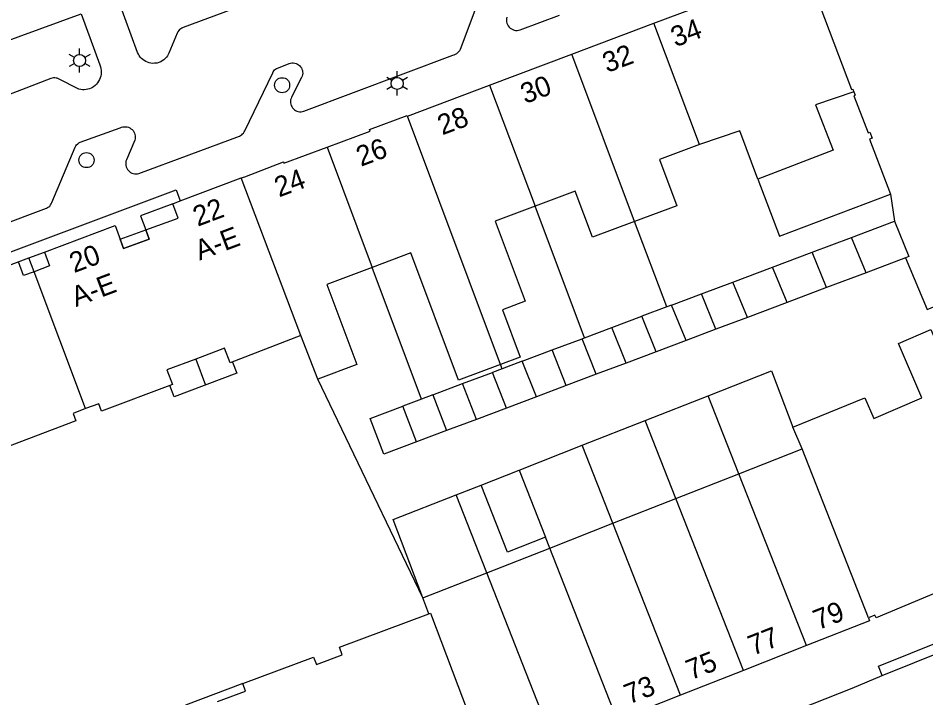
# Model space of a CAD drawing. Extents: x 122462 to 123306, y 485548 to 486417.
# Drawn here: x 122566.2 to 122633.7, y 485673.5 to 485724 of the extents above; entities that cross this region are included whole.
import ezdxf

# ---------------------------------------------------------------- set-up
doc = ezdxf.new("R2010")
doc.units = 0
for name, color, linetype in [('Level 1', 7, 'Continuous'), ('Level 10', 7, 'Continuous'), ('Level 11', 7, 'Continuous'), ('Level 17', 7, 'Continuous'), ('Level 19', 7, 'Continuous'), ('Level 2', 7, 'Continuous'), ('Level 22', 7, 'Continuous'), ('Level 24', 7, 'Continuous'), ('Level 26', 7, 'Continuous'), ('Level 4', 7, 'Continuous'), ('Level 5', 7, 'Continuous'), ('Level 50', 7, 'Continuous'), ('Level 53', 7, 'Continuous'), ('Level 58', 7, 'Continuous')]:
    doc.layers.add(name, color=color, linetype=linetype)

msp = doc.modelspace()

# ---------------------------------------------------------------- linework, layer by layer
at = {"layer": 'Level 1'}
for p, q in [((122607.381, 485721.305), (122613.479, 485723.61)), ((122601.281, 485718.998), (122607.381, 485721.305)), ((122595.171, 485716.688), (122601.281, 485718.998)), ((122578.295, 485710.39), (122582.83, 485712.1)), ((122567.04, 485706.164), (122568.198, 485706.597)), ((122588.511, 485697.155), (122587.242, 485700.406)), ((122624.494, 485691.962), (122623.814, 485693.583)), ((122619.809, 485690.121), (122624.494, 485691.962)), ((122615.125, 485688.28), (122619.809, 485690.121)), ((122610.441, 485686.439), (122615.125, 485688.28)), ((122605.757, 485684.598), (122610.441, 485686.439)), ((122601.073, 485682.757), (122605.757, 485684.598)), ((122596.32, 485680.889), (122601.073, 485682.757)), ((122596.759, 485679.718), (122596.32, 485680.889)), ((122624.83, 485677.346), (122620.146, 485675.505)), ((122620.146, 485675.505), (122615.462, 485673.664)), ((122615.462, 485673.664), (122610.778, 485671.823))]:
    msp.add_line(p, q, dxfattribs=at)
for points in [[(122613.479, 485723.61), (122624.865, 485727.866), (122624.992, 485727.527), (122624.861, 485727.478), (122628.175, 485718.665), (122628.268, 485718.701), (122628.344, 485718.508)], [(122545.965, 485718.624), (122563.597, 485724.974), (122564.658, 485722.028), (122570.939, 485724.289)], [(122628.344, 485718.508), (122625.506, 485717.536), (122626.8, 485714.164), (122621.221, 485712.022), (122619.874, 485715.609), (122616.873, 485714.582)], [(122589.2, 485714.391), (122592.401, 485715.591), (122592.36, 485715.699), (122595.15, 485716.739), (122595.171, 485716.688)], [(122582.83, 485712.1), (122583.08, 485712.189), (122585.959, 485713.299), (122586, 485713.192), (122589.2, 485714.391)], [(122616.873, 485714.582), (122613.904, 485713.467), (122615.198, 485710.022), (122612.056, 485708.858)], [(122612.056, 485708.858), (122608.914, 485707.695), (122607.631, 485711.111), (122604.662, 485709.996)], [(122568.198, 485706.597), (122573.449, 485708.559), (122574.074, 485706.848), (122575.994, 485707.547), (122575.738, 485708.252), (122578.138, 485709.126), (122577.739, 485710.179), (122578.295, 485710.39)], [(122604.662, 485709.996), (122601.695, 485708.882), (122603.925, 485702.943), (122602.227, 485702.305), (122603.546, 485698.794), (122602.095, 485698.249)], [(122551.589, 485700.372), (122556.719, 485702.299), (122557.108, 485701.246), (122559.488, 485702.127), (122559.73, 485701.474), (122561.644, 485702.183), (122561.039, 485703.92), (122567.04, 485706.164)], [(122602.095, 485698.249), (122598.969, 485697.075), (122595.42, 485706.526), (122592.557, 485705.451)], [(122592.557, 485705.451), (122589.191, 485704.187), (122591.422, 485698.248), (122588.511, 485697.155)], [(122623.814, 485693.583), (122629.171, 485695.754), (122629.831, 485694.22), (122633.394, 485695.754), (122631.65, 485699.804), (122634.066, 485700.844), (122635.805, 485696.802), (122639.364, 485698.26), (122638.727, 485699.804), (122644.05, 485702)], [(122587.242, 485700.406), (122582.003, 485698.363), (122581.592, 485699.453), (122579.446, 485698.645)], [(122579.446, 485698.645), (122577.3, 485697.837), (122577.711, 485696.746), (122572.45, 485694.764), (122572.238, 485695.327), (122571.262, 485694.96)], [(122571.262, 485694.96), (122570.331, 485694.609), (122570.543, 485694.046), (122565.253, 485692.054), (122564.842, 485693.145), (122562.701, 485692.339)], [(122649.737, 485687.901), (122649.818, 485687.708), (122629.992, 485679.419), (122629.907, 485679.622), (122629.426, 485679.404)], [(122581.054, 485673.188), (122583.15, 485673.973), (122582.941, 485674.531), (122588.191, 485676.501), (122588.405, 485675.936), (122590.335, 485676.666), (122590.121, 485677.231), (122596.759, 485679.718)], [(122629.426, 485679.404), (122629.514, 485679.187), (122624.83, 485677.346)]]:
    msp.add_lwpolyline(points, dxfattribs=at)
at = {"layer": 'Level 10'}
msp.add_lwpolyline([(122575.738, 485708.252), (122575.994, 485707.547), (122574.074, 485706.848), (122573.817, 485707.554), (122575.738, 485708.252)], dxfattribs=at)
at = {"layer": 'Level 11'}
msp.add_line((122582.941, 485674.531), (122578.671, 485672.931), dxfattribs=at)
for points in [[(122621.221, 485712.022), (122622.816, 485707.775), (122631.059, 485710.889)], [(122577.739, 485710.179), (122575.35, 485709.278), (122575.738, 485708.252)], [(122582.169, 485698.425), (122582.486, 485697.585), (122577.831, 485695.832), (122577.514, 485696.672)]]:
    msp.add_lwpolyline(points, dxfattribs=at)
at = {"layer": 'Level 17'}
msp.add_line((122630.447, 485675.12), (122642.346, 485679.927), dxfattribs=at)
for points in [[(122585.067, 485725.728), (122578.503, 485723.286), (122578.411, 485723.244), (122578.325, 485723.189), (122578.247, 485723.124), (122578.178, 485723.049), (122578.121, 485722.965), (122578.075, 485722.874), (122577.45, 485721.385), (122577.397, 485721.276), (122577.335, 485721.172), (122577.262, 485721.074), (122577.181, 485720.984), (122577.075, 485720.892), (122576.962, 485720.811), (122576.84, 485720.742), (122576.713, 485720.684), (122576.58, 485720.64), (122576.378, 485720.622), (122576.245, 485720.62), (122576.112, 485720.633), (122575.982, 485720.659), (122575.855, 485720.7), (122575.733, 485720.754), (122575.617, 485720.82), (122575.509, 485720.898), (122575.411, 485720.988), (122575.322, 485721.087), (122575.244, 485721.196), (122575.179, 485721.312), (122575.126, 485721.434), (122573.696, 485725.288)], [(122575.228, 485712.433), (122582.692, 485715.205), (122582.778, 485715.251), (122582.857, 485715.307), (122582.93, 485715.371), (122582.995, 485715.443), (122583.051, 485715.523), (122583.097, 485715.608), (122585.171, 485719.919), (122585.206, 485719.995), (122585.251, 485720.065), (122585.307, 485720.128), (122585.371, 485720.182), (122585.442, 485720.226), (122585.519, 485720.259), (122585.6, 485720.28), (122586.381, 485720.602), (122586.481, 485720.633), (122586.585, 485720.65), (122586.69, 485720.652), (122586.795, 485720.639), (122586.896, 485720.612), (122586.993, 485720.57), (122587.082, 485720.515), (122587.163, 485720.448), (122587.234, 485720.37), (122587.292, 485720.282), (122587.338, 485720.188), (122587.37, 485720.088), (122587.387, 485719.984), (122587.39, 485719.879), (122587.377, 485719.774), (122587.35, 485719.673), (122587.309, 485719.576), (122586.565, 485718.099), (122586.524, 485718.004), (122586.496, 485717.903), (122586.483, 485717.8), (122586.484, 485717.696), (122586.501, 485717.594), (122586.531, 485717.494), (122586.575, 485717.4), (122586.633, 485717.313), (122586.702, 485717.235), (122586.781, 485717.168), (122586.869, 485717.113), (122586.964, 485717.07), (122587.063, 485717.041), (122587.166, 485717.027), (122587.27, 485717.027), (122587.373, 485717.043), (122587.473, 485717.072), (122598.557, 485721.228), (122598.657, 485721.258), (122598.752, 485721.3), (122598.841, 485721.355), (122598.922, 485721.42), (122598.994, 485721.495), (122599.056, 485721.578), (122599.107, 485721.669), (122600.664, 485725.777)], [(122570.939, 485724.289), (122572.307, 485720.5), (122572.356, 485720.369), (122572.392, 485720.233), (122572.412, 485720.095), (122572.418, 485719.955), (122572.409, 485719.815), (122572.386, 485719.677), (122572.347, 485719.543), (122572.295, 485719.413), (122572.229, 485719.289), (122572.151, 485719.173), (122572.06, 485719.066), (122571.959, 485718.969), (122571.848, 485718.884), (122571.767, 485718.813), (122571.672, 485718.777), (122571.55, 485718.727), (122571.423, 485718.69), (122571.293, 485718.665), (122571.162, 485718.653), (122571.03, 485718.653), (122570.898, 485718.666), (122570.769, 485718.692), (122569.254, 485719.475), (122569.16, 485719.507), (122569.063, 485719.529), (122568.965, 485719.538), (122568.865, 485719.537), (122568.767, 485719.524), (122568.671, 485719.499), (122553.517, 485713.644)], [(122602.554, 485724.042), (122602.533, 485723.933), (122602.529, 485723.822), (122602.54, 485723.712), (122602.567, 485723.604), (122602.608, 485723.502), (122602.664, 485723.406), (122602.733, 485723.319), (122602.813, 485723.243), (122602.903, 485723.178), (122603.002, 485723.128), (122603.106, 485723.091), (122603.215, 485723.07), (122603.326, 485723.064), (122603.436, 485723.074), (122603.544, 485723.1)], [(122603.544, 485723.1), (122606.476, 485724.192)], [(122557.656, 485705.836), (122568.344, 485709.854), (122568.436, 485709.895), (122568.52, 485709.949), (122568.594, 485710.017), (122568.657, 485710.095), (122568.707, 485710.182), (122568.742, 485710.276), (122570.474, 485714.396), (122570.528, 485714.488), (122570.595, 485714.571), (122570.673, 485714.644), (122570.761, 485714.704), (122570.857, 485714.75), (122573.825, 485715.834), (122573.923, 485715.874), (122574.026, 485715.901), (122574.131, 485715.913), (122574.237, 485715.911), (122574.342, 485715.895), (122574.444, 485715.865), (122574.541, 485715.821), (122574.631, 485715.764), (122574.712, 485715.696), (122574.783, 485715.617), (122574.843, 485715.53), (122574.891, 485715.435), (122574.925, 485715.335), (122574.946, 485715.231), (122574.952, 485715.125), (122574.944, 485715.019), (122574.921, 485714.915), (122574.295, 485713.461), (122574.262, 485713.358), (122574.245, 485713.252), (122574.241, 485713.145), (122574.253, 485713.038), (122574.28, 485712.934), (122574.321, 485712.834), (122574.375, 485712.741), (122574.442, 485712.657), (122574.519, 485712.582), (122574.607, 485712.519), (122574.702, 485712.469), (122574.803, 485712.432), (122574.908, 485712.41), (122575.015, 485712.403), (122575.123, 485712.411), (122575.228, 485712.433)], [(122630.447, 485675.12), (122630.175, 485675.821), (122642.067, 485680.615), (122642.346, 485679.927)], [(122617.368, 485669.906), (122628.222, 485674.197), (122630.447, 485675.12)]]:
    msp.add_lwpolyline(points, dxfattribs=at)
at = {"layer": 'Level 19'}
for p, q in [((122608.332, 485700.224), (122604.662, 485709.996)), ((122614.436, 485702.519), (122612.056, 485708.858)), ((122596.229, 485695.673), (122592.557, 485705.451)), ((122602.217, 485697.924), (122602.095, 485698.249)), ((122612.847, 485694.076), (122617.531, 485695.917)), ((122619.809, 485690.121), (122617.531, 485695.917)), ((122608.163, 485692.236), (122612.847, 485694.076)), ((122615.125, 485688.28), (122612.847, 485694.076)), ((122603.479, 485690.395), (122608.163, 485692.236)), ((122610.441, 485686.439), (122608.163, 485692.236)), ((122598.795, 485688.553), (122600.644, 485689.28)), ((122601.073, 485682.757), (122598.795, 485688.553)), ((122605.757, 485684.598), (122605.437, 485685.411))]:
    msp.add_line(p, q, dxfattribs=at)
for points in [[(122617.531, 485695.917), (122622.215, 485697.758), (122623.814, 485693.583)], [(122596.32, 485680.889), (122594.111, 485686.712), (122598.795, 485688.553)]]:
    msp.add_lwpolyline(points, dxfattribs=at)
at = {"layer": 'Level 2'}
for p, q in [((122628.175, 485707.685), (122631.358, 485708.881)), ((122625.236, 485706.58), (122628.175, 485707.685)), ((122629.256, 485705.058), (122628.175, 485707.685)), ((122622.297, 485705.474), (122625.236, 485706.58)), ((122626.317, 485703.952), (122625.236, 485706.58)), ((122632.178, 485706.158), (122629.256, 485705.058)), ((122619.358, 485704.369), (122622.297, 485705.474)), ((122623.379, 485702.846), (122622.297, 485705.474)), ((122629.256, 485705.058), (122626.317, 485703.952)), ((122617.018, 485703.489), (122619.358, 485704.369)), ((122620.44, 485701.741), (122619.358, 485704.369)), ((122614.8, 485702.656), (122617.018, 485703.489)), ((122618.1, 485700.86), (122617.018, 485703.489)), ((122626.317, 485703.952), (122623.379, 485702.846)), ((122623.379, 485702.846), (122620.44, 485701.741)), ((122614.436, 485702.519), (122612.582, 485701.822)), ((122614.8, 485702.656), (122614.436, 485702.519)), ((122615.875, 485700.023), (122614.8, 485702.656)), ((122610.364, 485700.988), (122612.582, 485701.822)), ((122613.651, 485699.186), (122612.582, 485701.822)), ((122620.44, 485701.741), (122618.1, 485700.86)), ((122608.332, 485700.224), (122610.364, 485700.988)), ((122611.426, 485698.348), (122610.364, 485700.988)), ((122618.1, 485700.86), (122615.875, 485700.023)), ((122605.928, 485699.32), (122608.146, 485700.154)), ((122608.146, 485700.154), (122608.332, 485700.224)), ((122609.201, 485697.511), (122608.146, 485700.154)), ((122615.875, 485700.023), (122613.651, 485699.186)), ((122603.71, 485698.486), (122605.928, 485699.32)), ((122606.977, 485696.674), (122605.928, 485699.32)), ((122613.651, 485699.186), (122611.426, 485698.348)), ((122603.71, 485698.486), (122602.217, 485697.924)), ((122604.752, 485695.837), (122603.71, 485698.486)), ((122611.426, 485698.348), (122609.201, 485697.511)), ((122599.274, 485696.818), (122601.492, 485697.652)), ((122602.217, 485697.924), (122601.492, 485697.652)), ((122602.527, 485695), (122601.492, 485697.652)), ((122609.201, 485697.511), (122606.977, 485696.674)), ((122597.056, 485695.984), (122599.274, 485696.818)), ((122600.302, 485694.163), (122599.274, 485696.818)), ((122606.977, 485696.674), (122604.752, 485695.837)), ((122597.056, 485695.984), (122596.229, 485695.673)), ((122597.056, 485695.984), (122598.078, 485693.325)), ((122596.229, 485695.673), (122594.838, 485695.15)), ((122604.752, 485695.837), (122602.527, 485695)), ((122595.853, 485692.488), (122594.838, 485695.15)), ((122602.527, 485695), (122600.302, 485694.163)), ((122600.302, 485694.163), (122598.078, 485693.325)), ((122598.078, 485693.325), (122595.853, 485692.488)), ((122600.644, 485689.28), (122603.479, 485690.395)), ((122603.479, 485690.395), (122605.437, 485685.411))]:
    msp.add_line(p, q, dxfattribs=at)
for points in [[(122631.358, 485708.881), (122632.44, 485706.256), (122632.178, 485706.158)], [(122595.853, 485692.488), (122593.41, 485691.569), (122592.395, 485694.231), (122594.838, 485695.15)], [(122605.437, 485685.411), (122602.603, 485684.297), (122600.644, 485689.28)]]:
    msp.add_lwpolyline(points, dxfattribs=at)
at = {"layer": 'Level 22'}
msp.add_line((122579.446, 485698.645), (122580.173, 485696.714), dxfattribs=at)
for points in [[(122628.344, 485718.508), (122628.445, 485718.252), (122628.351, 485718.217), (122629.409, 485715.455), (122629.53, 485715.501), (122629.696, 485715.062), (122629.509, 485714.991), (122631.059, 485710.889)], [(122535.229, 485695.204), (122577.981, 485711.222), (122578.295, 485710.39)]]:
    msp.add_lwpolyline(points, dxfattribs=at)
at = {"layer": 'Level 24'}
msp.add_lwpolyline([(122596.32, 485680.889), (122590.294, 485693.441), (122588.511, 485697.155)], dxfattribs=at)
at = {"layer": 'Level 26'}
msp.add_line((122631.059, 485710.889), (122631.358, 485708.881), dxfattribs=at)
msp.add_lwpolyline([(122632.178, 485706.158), (122633.795, 485702.317), (122642.4, 485705.949), (122644.05, 485702)], dxfattribs=at)
at = {"layer": 'Level 4'}
for p, q in [((122616.873, 485714.582), (122613.479, 485723.61)), ((122612.056, 485708.858), (122607.381, 485721.305)), ((122601.281, 485718.998), (122604.662, 485709.996)), ((122602.095, 485698.249), (122595.171, 485716.688)), ((122589.2, 485714.391), (122592.557, 485705.451)), ((122587.242, 485700.406), (122582.83, 485712.1)), ((122567.428, 485705.135), (122567.04, 485706.164)), ((122571.262, 485694.96), (122567.428, 485705.135)), ((122629.426, 485679.404), (122624.494, 485691.962)), ((122624.83, 485677.346), (122619.809, 485690.121)), ((122620.146, 485675.505), (122615.125, 485688.28)), ((122615.462, 485673.664), (122610.441, 485686.439)), ((122610.778, 485671.823), (122605.757, 485684.598)), ((122606.094, 485669.982), (122601.073, 485682.757))]:
    msp.add_line(p, q, dxfattribs=at)
msp.add_lwpolyline([(122596.759, 485679.718), (122596.881, 485679.764), (122601.285, 485668.101)], dxfattribs=at)
at = {"layer": 'Level 5'}
for points in [[(122568.198, 485706.597), (122568.583, 485705.567), (122567.428, 485705.135)], [(122567.428, 485705.135), (122566.653, 485704.845), (122566.268, 485705.875)]]:
    msp.add_lwpolyline(points, dxfattribs=at)
at = {"layer": 'Level 50'}
for p, q in [((122570.815, 485721.284), (122570.815, 485721.734)), ((122570.425, 485721.059), (122570.035, 485721.284)), ((122571.594, 485721.284), (122571.204, 485721.059)), ((122570.425, 485720.609), (122570.035, 485720.384)), ((122570.815, 485719.934), (122570.815, 485720.384)), ((122571.594, 485720.384), (122571.204, 485720.609)), ((122594.411, 485719.578), (122594.411, 485720.028)), ((122594.021, 485719.353), (122593.631, 485719.578)), ((122595.19, 485719.578), (122594.8, 485719.353)), ((122594.021, 485718.903), (122593.631, 485718.678)), ((122594.411, 485718.228), (122594.411, 485718.678)), ((122595.19, 485718.678), (122594.8, 485718.903))]:
    msp.add_line(p, q, dxfattribs=at)
for centre in [(122570.815, 485720.834), (122594.411, 485719.128)]:
    msp.add_circle(centre, 0.45, dxfattribs=at)
at = {"layer": 'Level 53'}
for centre in [(122585.863, 485718.995), (122571.328, 485713.427)]:
    msp.add_circle(centre, 0.56, dxfattribs=at)

# ---------------------------------------------------------------- texts
at = {"layer": 'Level 58'}
for s, rotation, p in [('34', 20.5473, (122615.089, 485721.808)), ('32', 20.59886, (122610.014, 485719.897)), ('30', 20.59886, (122603.92, 485717.592)), ('28', 20.59886, (122597.757, 485715.262)), ('26', 20.59886, (122591.719, 485712.93)), ('24', 20.59886, (122585.637, 485710.651)), ('22', 20.59886, (122579.587, 485708.474)), ('A-E', 20.59886, (122579.728, 485705.954)), ('20', 20.59886, (122570.403, 485705.024)), ('A-E', 20.59886, (122570.545, 485702.504)), ('79', 21.45719, (122625.69, 485678.49)), ('77', 21.45719, (122620.844, 485676.585)), ('75', 21.45719, (122616.235, 485674.774)), ('73', 21.45719, (122611.638, 485672.967))]:
    msp.add_text(s, height=1.5, rotation=rotation, dxfattribs=at).set_placement(p)

doc.saveas('drawing.dxf')
